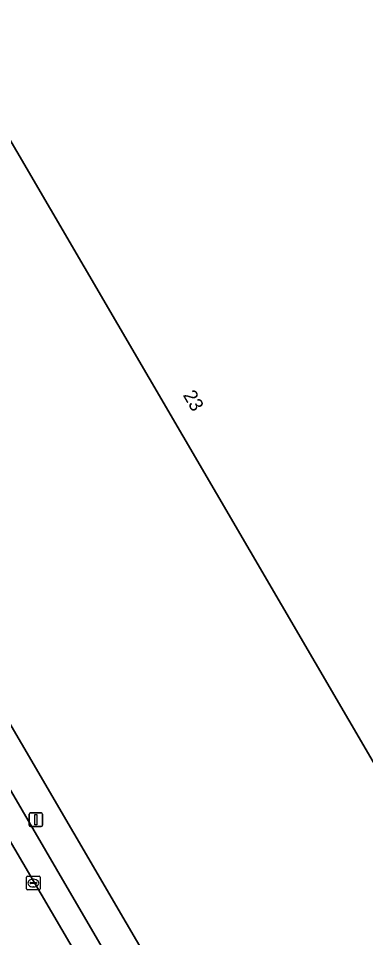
# Model space of a CAD drawing. Extents: x 157692 to 159674, y 381452 to 383291.
# Drawn here: x 159332.9 to 159358.3, y 382377.8 to 382445.1 of the extents above; entities that cross this region are included whole.
import ezdxf

# ---------------------------------------------------------------- set-up
doc = ezdxf.new("R2010")
doc.units = 0
for name, color, linetype in [('IMGEO_Kolk', 7, 'Continuous'), ('IMGEO_Lichtmast', 7, 'Continuous'), ('IMGEO_Pand', 7, 'Continuous'), ('IMGEO_Pand_nummerreeks', 7, 'Continuous'), ('IMGEO_Parkeervlak_open', 7, 'Continuous'), ('IMGEO_Rijbaan_lokaal_open', 7, 'Continuous'), ('IMGEO_Terreindeel_gesloten', 7, 'Continuous'), ('IMGEO_Voetpad_open', 7, 'Continuous')]:
    doc.layers.add(name, color=color, linetype=linetype)

msp = doc.modelspace()

# ---------------------------------------------------------------- linework, layer by layer
at = {"layer": 'IMGEO_Kolk'}
for p, q in [((159333.496, 382381.355), (159333.496, 382382.207)), ((159333.571, 382382.281), (159334.423, 382382.281)), ((159333.755, 382381.775), (159333.755, 382381.787)), ((159334.193, 382381.738), (159333.795, 382381.738)), ((159333.798, 382381.824), (159334.196, 382381.824)), ((159333.984, 382382.061), (159334.009, 382382.061)), ((159334.239, 382381.787), (159334.239, 382381.775)), ((159334.497, 382382.207), (159334.497, 382381.355)), ((159334.423, 382381.281), (159333.571, 382381.281)), ((159334.007, 382381.501), (159333.982, 382381.501))]:
    msp.add_line(p, q, dxfattribs=at)
for points in [[(159333.496, 382381.355), (159333.496, 382382.207)], [(159333.571, 382382.281), (159334.423, 382382.281)], [(159334.497, 382382.207), (159334.497, 382381.355)], [(159334.423, 382381.281), (159333.571, 382381.281)]]:
    msp.add_lwpolyline(points, dxfattribs=at)
for centre, radius, start, end in [((159333.573, 382382.205), 0.0765, 91.55205, 178.44795), ((159333.573, 382382.205), 0.0765, 91.55205, 178.44795), ((159333.795, 382381.784), 0.0403, 85.87752, 175.75265), ((159333.792, 382381.774), 0.0366, 178.93798, 274.71019), ((159334.196, 382381.781), 0.043, 264.86636, 352.45326), ((159334.2, 382381.786), 0.0386, 1.73085, 96.63898), ((159334.421, 382382.205), 0.0765, 1.55205, 88.44795), ((159334.421, 382382.205), 0.0765, 1.55205, 88.44795), ((159333.573, 382381.357), 0.0765, 181.55205, 268.44795), ((159333.573, 382381.357), 0.0765, 181.55205, 268.44795), ((159334.421, 382381.357), 0.0765, 271.55205, 358.44795), ((159334.421, 382381.357), 0.0765, 271.55205, 358.44795)]:
    msp.add_arc(centre, radius, start, end, dxfattribs=at)
for centre, major_axis, ratio, start_param, end_param in [((159333.983, 382381.781), (-0.387, 0.002), 0.722429, 4.712389, 7.853982), ((159334.008, 382381.781), (-0.39, 0.002), 0.717154, 1.570796, 4.712389)]:
    msp.add_ellipse(centre, major_axis=major_axis, ratio=ratio, start_param=start_param, end_param=end_param, dxfattribs=at)
at = {"layer": 'IMGEO_Lichtmast'}
for p, q in [((159333.688, 382386.011), (159333.688, 382386.811)), ((159333.688, 382386.811), (159333.688, 382386.011)), ((159333.788, 382386.911), (159334.578, 382386.911)), ((159334.578, 382386.911), (159333.788, 382386.911)), ((159334.678, 382386.811), (159334.678, 382386.011)), ((159334.678, 382386.011), (159334.678, 382386.811)), ((159334.578, 382385.911), (159333.788, 382385.911)), ((159333.788, 382385.911), (159334.578, 382385.911))]:
    msp.add_line(p, q, dxfattribs=at)
msp.add_lwpolyline([(159334.108, 382386.786), (159334.258, 382386.786), (159334.258, 382386.036), (159334.108, 382386.036), (159334.108, 382386.786)], dxfattribs=at)
for centre, start, end in [((159333.788, 382386.811), 90, 180), ((159333.788, 382386.811), 90, 180), ((159334.578, 382386.811), 0, 90), ((159334.578, 382386.811), 360, 90), ((159333.788, 382386.011), 180, 270), ((159333.788, 382386.011), 180, 270), ((159334.578, 382386.011), 270, 0), ((159334.578, 382386.011), 270, 0)]:
    msp.add_arc(centre, 0.1, start, end, dxfattribs=at)
at = {"layer": 'IMGEO_Pand'}
msp.add_lwpolyline([(159382.243, 382434.507), (159377.555, 382431.744), (159363.704, 382455.458), (159359.858, 382462.043), (159346.154, 382454.048), (159345.728, 382454.744), (159345.43, 382454.569), (159345.558, 382454.331), (159341.762, 382452.105), (159341.622, 382452.348), (159341.32, 382452.172), (159341.704, 382451.459), (159328.018, 382443.448), (159364.288, 382381.326), (159396.151, 382399.933), (159381.724, 382424.614), (159386.466, 382427.381), (159382.29, 382434.535)], close=True, dxfattribs=at)
at = {"layer": 'IMGEO_Parkeervlak_open'}
for points in [[(159249.605, 382531.021), (159247.507, 382529.779), (159352.344, 382350.577), (159355.29, 382345.541), (159356.027, 382344.312)], [(159356.188, 382347.952), (159352.572, 382354.077), (159350.458, 382357.514), (159347.353, 382362.884), (159344.842, 382367.117), (159335.692, 382382.788), (159327.172, 382397.373), (159310.376, 382426.055), (159300.306, 382443.307)]]:
    msp.add_lwpolyline(points, dxfattribs=at)
at = {"layer": 'IMGEO_Rijbaan_lokaal_open'}
msp.add_lwpolyline([(159356.918, 382330.244), (159360.912, 382333.3), (159359.578, 382335.574), (159354.776, 382343.692), (159351.11, 382349.906), (159352.344, 382350.577), (159247.507, 382529.779)], dxfattribs=at)
at = {"layer": 'IMGEO_Terreindeel_gesloten'}
msp.add_lwpolyline([(159359.414, 382475.906), (159352.587, 382471.993), (159319.735, 382452.814), (159310.1, 382447.18), (159303.229, 382443.159), (159304.181, 382441.533), (159312.468, 382427.357), (159329.278, 382398.557), (159340.781, 382378.881), (159346.918, 382368.416), (159349.732, 382363.611), (159352.531, 382358.832), (159360.481, 382345.384)], dxfattribs=at)
msp.add_lwpolyline([(159363.704, 382455.458), (159368.386, 382458.215), (159382.243, 382434.507), (159382.29, 382434.535), (159386.466, 382427.381), (159381.724, 382424.614), (159396.151, 382399.933), (159364.288, 382381.326), (159328.018, 382443.448), (159341.704, 382451.459), (159341.32, 382452.172), (159341.622, 382452.348), (159341.762, 382452.105), (159345.558, 382454.331), (159345.43, 382454.569), (159345.728, 382454.744), (159346.154, 382454.048), (159359.858, 382462.043)], close=True, dxfattribs=at)
at = {"layer": 'IMGEO_Voetpad_open'}
msp.add_lwpolyline([(159312.468, 382427.357), (159304.181, 382441.533), (159303.229, 382443.159), (159302.41, 382444.558), (159300.303, 382443.311), (159300.306, 382443.307), (159310.376, 382426.055), (159327.172, 382397.373), (159335.692, 382382.788), (159344.842, 382367.117), (159347.353, 382362.884), (159347.775, 382363.114), (159347.906, 382362.891), (159348.525, 382363.253), (159348.667, 382362.983), (159349.732, 382363.611), (159346.918, 382368.416), (159340.781, 382378.881), (159329.278, 382398.557)], close=True, dxfattribs=at)

# ---------------------------------------------------------------- texts
at = {"layer": 'IMGEO_Pand_nummerreeks'}
msp.add_text('23', height=1, rotation=300.08007, dxfattribs=at).set_placement((159344.915, 382417.489))

doc.saveas('drawing.dxf')
